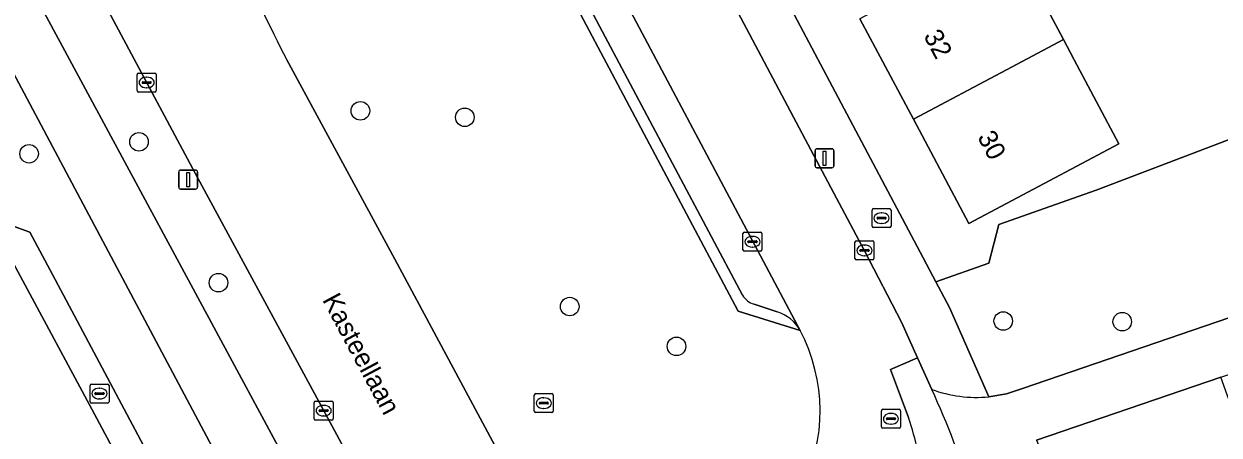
# Model space of a CAD drawing. Extents: x 157793 to 159380, y 380877 to 382313.
# Drawn here: x 158948.2 to 159011.2, y 381715 to 381736.7 of the extents above; entities that cross this region are included whole.
import ezdxf

# ---------------------------------------------------------------- set-up
doc = ezdxf.new("R2010")
doc.units = 0
for name, color, linetype in [('IMGEO_Berm_groen', 7, 'Continuous'), ('IMGEO_Boom', 7, 'Continuous'), ('IMGEO_Brandkraan', 7, 'Continuous'), ('IMGEO_Erf', 7, 'Continuous'), ('IMGEO_Fietspad_gesloten', 7, 'Continuous'), ('IMGEO_Fietspad_open', 7, 'Continuous'), ('IMGEO_Groenvoorziening', 7, 'Continuous'), ('IMGEO_Kolk', 7, 'Continuous'), ('IMGEO_Lichtmast', 7, 'Continuous'), ('IMGEO_Muur', 7, 'Continuous'), ('IMGEO_Openbare_ruimte_label', 7, 'Continuous'), ('IMGEO_Pand', 7, 'Continuous'), ('IMGEO_Pand_nummerreeks', 7, 'Continuous'), ('IMGEO_Parkeervlak_open', 7, 'Continuous'), ('IMGEO_Rijbaan_lokaal_gesloten', 7, 'Continuous'), ('IMGEO_Rijbaan_lokaal_open', 7, 'Continuous'), ('IMGEO_Rioolput', 7, 'Continuous'), ('IMGEO_Voetpad_open', 7, 'Continuous')]:
    doc.layers.add(name, color=color, linetype=linetype)

msp = doc.modelspace()

# ---------------------------------------------------------------- linework, layer by layer
at = {"layer": 'IMGEO_Berm_groen'}
for points in [[(158968.811, 381707.36), (158963.975, 381716.327), (158957.376, 381728.536), (158945.899, 381750), (158945.442, 381750.854), (158942.76, 381755.863), (158942.168, 381756.961), (158940.511, 381760.039)], [(158937.957, 381758.592), (158943.705, 381747.6), (158966.061, 381706.092)], [(158989.118, 381720.498), (158985.859, 381721.512), (158970.755, 381750)], [(158962.057, 381734.776), (158967.75, 381724.258), (158975.224, 381710.342), (158977.69, 381705.59), (158980.115, 381700.778)]]:
    msp.add_lwpolyline(points, dxfattribs=at)
for centre, radius, start, end in [((159091.759, 381800.375), 145.348, 202.06157, 206.8287), ((158980.967, 381716.224), 9.204, 333.32839, 27.66685)]:
    msp.add_arc(centre, radius, start, end, dxfattribs=at)
at = {"layer": 'IMGEO_Boom'}
for centre in [(158965.941, 381732.091), (158971.443, 381731.749), (158954.271, 381730.455), (158948.479, 381729.825), (158958.46, 381723.023), (158976.975, 381721.764), (158999.822, 381720.999), (159006.095, 381720.965), (158982.602, 381719.663)]:
    msp.add_circle(centre, 0.489, dxfattribs=at)
at = {"layer": 'IMGEO_Brandkraan'}
for p, q in [((158992.91, 381726.003), (158992.91, 381726.855)), ((158992.985, 381726.929), (158993.837, 381726.929)), ((158993.212, 381726.472), (158993.61, 381726.472)), ((158993.398, 381726.709), (158993.423, 381726.709)), ((158993.911, 381726.855), (158993.911, 381726.003)), ((158993.837, 381725.929), (158992.985, 381725.929)), ((158993.169, 381726.423), (158993.169, 381726.435)), ((158993.607, 381726.386), (158993.209, 381726.386)), ((158993.421, 381726.149), (158993.396, 381726.149)), ((158993.653, 381726.435), (158993.653, 381726.423))]:
    msp.add_line(p, q, dxfattribs=at)
for points in [[(158992.91, 381726.003), (158992.91, 381726.855)], [(158992.985, 381726.929), (158993.837, 381726.929)], [(158993.911, 381726.855), (158993.911, 381726.003)], [(158993.837, 381725.929), (158992.985, 381725.929)]]:
    msp.add_lwpolyline(points, dxfattribs=at)
for centre, radius, start, end in [((158992.987, 381726.853), 0.0765, 91.55205, 178.44795), ((158992.987, 381726.853), 0.0765, 91.55205, 178.44795), ((158993.209, 381726.432), 0.0403, 85.87752, 175.75265), ((158993.614, 381726.434), 0.0386, 1.73085, 96.63898), ((158993.835, 381726.853), 0.0765, 1.55205, 88.44795), ((158993.835, 381726.853), 0.0765, 1.55205, 88.44795), ((158992.987, 381726.005), 0.0765, 181.55205, 268.44795), ((158992.987, 381726.005), 0.0765, 181.55205, 268.44795), ((158993.206, 381726.422), 0.0366, 178.93798, 274.71019), ((158993.61, 381726.429), 0.043, 264.86636, 352.45326), ((158993.835, 381726.005), 0.0765, 271.55205, 358.44795), ((158993.835, 381726.005), 0.0765, 271.55205, 358.44795)]:
    msp.add_arc(centre, radius, start, end, dxfattribs=at)
for centre, major_axis, ratio, start_param, end_param in [((158993.397, 381726.429), (-0.387, 0.002), 0.722429, 4.712389, 7.853982), ((158993.422, 381726.429), (-0.39, 0.002), 0.717154, 1.570796, 4.712389)]:
    msp.add_ellipse(centre, major_axis=major_axis, ratio=ratio, start_param=start_param, end_param=end_param, dxfattribs=at)
at = {"layer": 'IMGEO_Erf'}
for points in [[(158961.476, 381788.79), (158982.013, 381750), (158995.444, 381724.631), (158996.272, 381723.067), (158999.055, 381724.051), (158999.594, 381726.098), (159004.721, 381727.909), (159018.798, 381733.27), (159017.087, 381736.558), (159018.893, 381737.529), (159016.213, 381742.701), (159011.306, 381740.079), (159008.418, 381745.522), (159006.043, 381750), (159005.602, 381750.832), (159002.787, 381756.139), (159000, 381761.393), (158999.975, 381761.441), (158997.161, 381766.745), (158994.324, 381772.093), (158991.51, 381777.397), (158988.692, 381782.711)], [(159000.186, 381741.153), (159002.997, 381735.854), (159003.569, 381734.776), (159005.912, 381730.358), (159003.967, 381729.319), (159000, 381727.2), (158998.017, 381726.141), (158995.085, 381731.654), (158992.268, 381736.95)], [(158956.396, 381707.73), (158951.78, 381716.344), (158947.513, 381724.307), (158941.134, 381726.767), (158930.261, 381720.9), (158928.831, 381720.128), (158928.445, 381718.593), (158931.401, 381717.693), (158932.018, 381716.536), (158935.459, 381718.371), (158936.902, 381715.665), (158937.357, 381715.907), (158939.713, 381717.163), (158942.798, 381711.375)]]:
    msp.add_lwpolyline(points, dxfattribs=at)
at = {"layer": 'IMGEO_Fietspad_gesloten'}
for points in [[(158966.061, 381706.092), (158943.705, 381747.6), (158937.957, 381758.592), (158936.244, 381761.371), (158933.713, 381765.2), (158931.077, 381769.08), (158928.533, 381767.689), (158930.753, 381764.33), (158931.349, 381763.482), (158936.457, 381754.845), (158939.072, 381750), (158947.033, 381735.237), (158967.603, 381696.522)], [(159001.569, 381714.717), (159011.283, 381718.032), (159073.424, 381739.234), (159086.803, 381743.799)], [(159073.898, 381742.496), (159000.844, 381717.436), (159000, 381717.165), (158999.064, 381717.004)]]:
    msp.add_lwpolyline(points, dxfattribs=at)
for centre, radius, start, end in [((158998.406, 381723.722), 6.75, 249.62979, 275.59049), ((158956.416, 381699.1), 43.658, 16.8508, 24.77273)]:
    msp.add_arc(centre, radius, start, end, dxfattribs=at)
at = {"layer": 'IMGEO_Fietspad_open'}
msp.add_lwpolyline([(158996.057, 381717.394), (158995.305, 381719.065), (158993.887, 381718.44), (158994.822, 381715.905)], dxfattribs=at)
for centre, radius, start, end in [((158956.416, 381699.1), 43.658, 16.8508, 24.77273), ((158981.16, 381711.093), 14.485, 4.98361, 19.40401)]:
    msp.add_arc(centre, radius, start, end, dxfattribs=at)
at = {"layer": 'IMGEO_Groenvoorziening'}
for points in [[(159074.43, 381744.804), (159068.744, 381750), (159066.909, 381751.724), (159062.417, 381750), (159053.185, 381746.457), (159042.313, 381741.602), (159031.056, 381735.642), (159030.232, 381737.299), (159024.908, 381734.474), (159019.629, 381731.673), (159018.798, 381733.27), (159004.721, 381727.909), (158999.594, 381726.098), (158999.055, 381724.051), (158996.272, 381723.067), (158996.987, 381721.716), (158999.064, 381717.004), (159000, 381717.165), (159000.844, 381717.436), (159073.898, 381742.496)], [(158967.603, 381696.522), (158947.033, 381735.237), (158945.657, 381734.578), (158945, 381732.522), (158943.595, 381728.126), (158942.832, 381727.753), (158948.524, 381725.688), (158949.708, 381723.461), (158957.704, 381708.419), (158970.074, 381684.276), (158970.578, 381683.35)]]:
    msp.add_lwpolyline(points, dxfattribs=at)
msp.add_lwpolyline([(159011.283, 381718.032), (159001.569, 381714.717), (159016.447, 381680.646), (159023.763, 381683.213)], close=True, dxfattribs=at)
at = {"layer": 'IMGEO_Kolk'}
for p, q in [((158954.25, 381734.084), (158955.102, 381734.084)), ((158954.175, 381733.158), (158954.175, 381734.01)), ((158954.434, 381733.578), (158954.434, 381733.59)), ((158954.872, 381733.541), (158954.474, 381733.541)), ((158954.477, 381733.627), (158954.875, 381733.627)), ((158954.663, 381733.864), (158954.688, 381733.864)), ((158954.918, 381733.59), (158954.918, 381733.578)), ((158955.176, 381734.01), (158955.176, 381733.158)), ((158955.102, 381733.084), (158954.25, 381733.084)), ((158954.686, 381733.304), (158954.661, 381733.304)), ((158986.103, 381724.759), (158986.103, 381725.611)), ((158986.178, 381725.685), (158987.03, 381725.685)), ((158986.405, 381725.228), (158986.803, 381725.228)), ((158986.591, 381725.465), (158986.616, 381725.465)), ((158987.104, 381725.611), (158987.104, 381724.759)), ((158992.08, 381725.227), (158992.932, 381725.227)), ((158987.03, 381724.685), (158986.178, 381724.685)), ((158986.362, 381725.179), (158986.362, 381725.191)), ((158986.8, 381725.142), (158986.402, 381725.142)), ((158986.614, 381724.905), (158986.589, 381724.905)), ((158986.846, 381725.191), (158986.846, 381725.179)), ((158992.005, 381724.301), (158992.005, 381725.153)), ((158992.264, 381724.721), (158992.264, 381724.733)), ((158992.702, 381724.684), (158992.304, 381724.684)), ((158992.307, 381724.77), (158992.705, 381724.77)), ((158992.493, 381725.007), (158992.518, 381725.007)), ((158992.748, 381724.733), (158992.748, 381724.721)), ((158993.006, 381725.153), (158993.006, 381724.301)), ((158992.932, 381724.227), (158992.08, 381724.227)), ((158992.516, 381724.447), (158992.491, 381724.447)), ((158951.766, 381717.67), (158952.618, 381717.67)), ((158951.691, 381716.744), (158951.691, 381717.596)), ((158951.95, 381717.164), (158951.95, 381717.176)), ((158952.388, 381717.127), (158951.99, 381717.127)), ((158951.993, 381717.213), (158952.391, 381717.213)), ((158952.179, 381717.45), (158952.204, 381717.45)), ((158952.434, 381717.176), (158952.434, 381717.164)), ((158952.692, 381717.596), (158952.692, 381716.744)), ((158952.618, 381716.67), (158951.766, 381716.67)), ((158952.202, 381716.89), (158952.177, 381716.89)), ((158963.503, 381715.845), (158963.503, 381716.697)), ((158963.578, 381716.771), (158964.43, 381716.771)), ((158963.991, 381716.551), (158964.016, 381716.551)), ((158964.504, 381716.697), (158964.504, 381715.845)), ((158964.43, 381715.771), (158963.578, 381715.771)), ((158963.762, 381716.265), (158963.762, 381716.277)), ((158964.2, 381716.228), (158963.802, 381716.228)), ((158963.805, 381716.314), (158964.203, 381716.314)), ((158964.014, 381715.991), (158963.989, 381715.991)), ((158964.246, 381716.277), (158964.246, 381716.265))]:
    msp.add_line(p, q, dxfattribs=at)
for points in [[(158954.25, 381734.084), (158955.102, 381734.084)], [(158954.175, 381733.158), (158954.175, 381734.01)], [(158955.176, 381734.01), (158955.176, 381733.158)], [(158955.102, 381733.084), (158954.25, 381733.084)], [(158986.103, 381724.759), (158986.103, 381725.611)], [(158986.178, 381725.685), (158987.03, 381725.685)], [(158987.104, 381725.611), (158987.104, 381724.759)], [(158992.08, 381725.227), (158992.932, 381725.227)], [(158987.03, 381724.685), (158986.178, 381724.685)], [(158992.005, 381724.301), (158992.005, 381725.153)], [(158993.006, 381725.153), (158993.006, 381724.301)], [(158992.932, 381724.227), (158992.08, 381724.227)], [(158951.766, 381717.67), (158952.618, 381717.67)], [(158951.691, 381716.744), (158951.691, 381717.596)], [(158952.692, 381717.596), (158952.692, 381716.744)], [(158952.618, 381716.67), (158951.766, 381716.67)], [(158963.503, 381715.845), (158963.503, 381716.697)], [(158963.578, 381716.771), (158964.43, 381716.771)], [(158964.504, 381716.697), (158964.504, 381715.845)], [(158964.43, 381715.771), (158963.578, 381715.771)]]:
    msp.add_lwpolyline(points, dxfattribs=at)
for centre, radius, start, end in [((158954.252, 381734.008), 0.0765, 91.55205, 178.44795), ((158954.252, 381734.008), 0.0765, 91.55205, 178.44795), ((158955.1, 381734.008), 0.0765, 1.55205, 88.44795), ((158955.1, 381734.008), 0.0765, 1.55205, 88.44795), ((158954.474, 381733.587), 0.0403, 85.87752, 175.75265), ((158954.471, 381733.577), 0.0366, 178.93798, 274.71019), ((158954.875, 381733.584), 0.043, 264.86636, 352.45326), ((158954.879, 381733.589), 0.0386, 1.73085, 96.63898), ((158954.252, 381733.16), 0.0765, 181.55205, 268.44795), ((158954.252, 381733.16), 0.0765, 181.55205, 268.44795), ((158955.1, 381733.16), 0.0765, 271.55205, 358.44795), ((158955.1, 381733.16), 0.0765, 271.55205, 358.44795), ((158986.18, 381725.609), 0.0765, 91.55205, 178.44795), ((158986.18, 381725.609), 0.0765, 91.55205, 178.44795), ((158986.402, 381725.188), 0.0403, 85.87752, 175.75265), ((158986.807, 381725.19), 0.0386, 1.73085, 96.63898), ((158987.028, 381725.609), 0.0765, 1.55205, 88.44795), ((158987.028, 381725.609), 0.0765, 1.55205, 88.44795), ((158992.082, 381725.151), 0.0765, 91.55205, 178.44795), ((158992.082, 381725.151), 0.0765, 91.55205, 178.44795), ((158992.93, 381725.151), 0.0765, 1.55205, 88.44795), ((158992.93, 381725.151), 0.0765, 1.55205, 88.44795), ((158986.18, 381724.761), 0.0765, 181.55205, 268.44795), ((158986.18, 381724.761), 0.0765, 181.55205, 268.44795), ((158986.399, 381725.178), 0.0366, 178.93798, 274.71019), ((158986.803, 381725.185), 0.043, 264.86636, 352.45326), ((158987.028, 381724.761), 0.0765, 271.55205, 358.44795), ((158987.028, 381724.761), 0.0765, 271.55205, 358.44795), ((158992.304, 381724.73), 0.0403, 85.87752, 175.75265), ((158992.301, 381724.72), 0.0366, 178.93798, 274.71019), ((158992.705, 381724.727), 0.043, 264.86636, 352.45326), ((158992.709, 381724.732), 0.0386, 1.73085, 96.63898), ((158992.082, 381724.303), 0.0765, 181.55205, 268.44795), ((158992.082, 381724.303), 0.0765, 181.55205, 268.44795), ((158992.93, 381724.303), 0.0765, 271.55205, 358.44795), ((158992.93, 381724.303), 0.0765, 271.55205, 358.44795), ((158951.768, 381717.594), 0.0765, 91.55205, 178.44795), ((158951.768, 381717.594), 0.0765, 91.55205, 178.44795), ((158952.616, 381717.594), 0.0765, 1.55205, 88.44795), ((158952.616, 381717.594), 0.0765, 1.55205, 88.44795), ((158951.99, 381717.173), 0.0403, 85.87752, 175.75265), ((158951.987, 381717.163), 0.0366, 178.93798, 274.71019), ((158952.391, 381717.17), 0.043, 264.86636, 352.45326), ((158952.395, 381717.175), 0.0386, 1.73085, 96.63898), ((158951.768, 381716.746), 0.0765, 181.55205, 268.44795), ((158951.768, 381716.746), 0.0765, 181.55205, 268.44795), ((158952.616, 381716.746), 0.0765, 271.55205, 358.44795), ((158952.616, 381716.746), 0.0765, 271.55205, 358.44795), ((158963.58, 381716.695), 0.0765, 91.55205, 178.44795), ((158963.58, 381716.695), 0.0765, 91.55205, 178.44795), ((158964.428, 381716.695), 0.0765, 1.55205, 88.44795), ((158964.428, 381716.695), 0.0765, 1.55205, 88.44795), ((158963.58, 381715.847), 0.0765, 181.55205, 268.44795), ((158963.58, 381715.847), 0.0765, 181.55205, 268.44795), ((158963.802, 381716.274), 0.0403, 85.87752, 175.75265), ((158963.799, 381716.264), 0.0366, 178.93798, 274.71019), ((158964.203, 381716.271), 0.043, 264.86636, 352.45326), ((158964.207, 381716.276), 0.0386, 1.73085, 96.63898), ((158964.428, 381715.847), 0.0765, 271.55205, 358.44795), ((158964.428, 381715.847), 0.0765, 271.55205, 358.44795)]:
    msp.add_arc(centre, radius, start, end, dxfattribs=at)
for centre, major_axis, ratio, start_param, end_param in [((158954.662, 381733.584), (-0.387, 0.002), 0.722429, 4.712389, 7.853982), ((158954.687, 381733.584), (-0.39, 0.002), 0.717154, 1.570796, 4.712389), ((158986.59, 381725.185), (-0.387, 0.002), 0.722429, 4.712389, 7.853982), ((158986.615, 381725.185), (-0.39, 0.002), 0.717154, 1.570796, 4.712389), ((158992.492, 381724.727), (-0.387, 0.002), 0.722429, 4.712389, 7.853982), ((158992.517, 381724.727), (-0.39, 0.002), 0.717154, 1.570796, 4.712389), ((158952.178, 381717.17), (-0.387, 0.002), 0.722429, 4.712389, 7.853982), ((158952.203, 381717.17), (-0.39, 0.002), 0.717154, 1.570796, 4.712389), ((158963.99, 381716.271), (-0.387, 0.002), 0.722429, 4.712389, 7.853982), ((158964.015, 381716.271), (-0.39, 0.002), 0.717154, 1.570796, 4.712389)]:
    msp.add_ellipse(centre, major_axis=major_axis, ratio=ratio, start_param=start_param, end_param=end_param, dxfattribs=at)
at = {"layer": 'IMGEO_Lichtmast'}
for p, q in [((158989.906, 381729.187), (158989.906, 381729.987)), ((158989.906, 381729.987), (158989.906, 381729.187)), ((158990.006, 381730.087), (158990.796, 381730.087)), ((158990.796, 381730.087), (158990.006, 381730.087)), ((158990.896, 381729.987), (158990.896, 381729.187)), ((158990.896, 381729.187), (158990.896, 381729.987)), ((158990.796, 381729.087), (158990.006, 381729.087)), ((158990.006, 381729.087), (158990.796, 381729.087)), ((158956.366, 381728.063), (158956.366, 381728.863)), ((158956.366, 381728.863), (158956.366, 381728.063)), ((158956.466, 381728.963), (158957.256, 381728.963)), ((158957.256, 381728.963), (158956.466, 381728.963)), ((158957.356, 381728.863), (158957.356, 381728.063)), ((158957.356, 381728.063), (158957.356, 381728.863)), ((158957.256, 381727.963), (158956.466, 381727.963)), ((158956.466, 381727.963), (158957.256, 381727.963))]:
    msp.add_line(p, q, dxfattribs=at)
for points in [[(158990.326, 381729.962), (158990.476, 381729.962), (158990.476, 381729.212), (158990.326, 381729.212), (158990.326, 381729.962)], [(158956.786, 381728.838), (158956.936, 381728.838), (158956.936, 381728.088), (158956.786, 381728.088), (158956.786, 381728.838)]]:
    msp.add_lwpolyline(points, dxfattribs=at)
for centre, start, end in [((158990.006, 381729.987), 90, 180), ((158990.006, 381729.987), 90, 180), ((158990.796, 381729.987), 0, 90), ((158990.796, 381729.987), 360, 90), ((158990.006, 381729.187), 180, 270), ((158990.006, 381729.187), 180, 270), ((158990.796, 381729.187), 270, 0), ((158990.796, 381729.187), 270, 0), ((158956.466, 381728.863), 90, 180), ((158956.466, 381728.863), 90, 180), ((158957.256, 381728.863), 0, 90), ((158957.256, 381728.863), 360, 90), ((158956.466, 381728.063), 180, 270), ((158956.466, 381728.063), 180, 270), ((158957.256, 381728.063), 270, 0), ((158957.256, 381728.063), 270, 0)]:
    msp.add_arc(centre, 0.1, start, end, dxfattribs=at)
at = {"layer": 'IMGEO_Muur'}
for points in [[(158951.78, 381716.344), (158947.513, 381724.307)], [(158951.78, 381716.344), (158956.396, 381707.73)]]:
    msp.add_lwpolyline(points, dxfattribs=at)
at = {"layer": 'IMGEO_Pand'}
for points in [[(159000.186, 381741.153), (159000, 381741.054), (158992.268, 381736.95), (158995.085, 381731.654), (159000, 381734.263), (159002.997, 381735.854)], [(159002.997, 381735.854), (159000, 381734.263), (158995.085, 381731.654), (158998.017, 381726.141), (159000, 381727.2), (159003.967, 381729.319), (159005.912, 381730.358), (159003.569, 381734.776)]]:
    msp.add_lwpolyline(points, close=True, dxfattribs=at)
at = {"layer": 'IMGEO_Parkeervlak_open'}
for points in [[(158989.118, 381720.498), (158975.571, 381746.032), (158974.292, 381748.444), (158973.468, 381750), (158966.591, 381762.964), (158963.14, 381769.511)], [(158962.799, 381766.256), (158971.42, 381750), (158971.513, 381749.812), (158972.885, 381747.228), (158974.183, 381747.917), (158974.952, 381746.469), (158973.654, 381745.78), (158986.086, 381722.362)], [(158986.69, 381721.886), (158987.911, 381721.484)]]:
    msp.add_lwpolyline(points, dxfattribs=at)
for centre, radius, start, end in [((158986.965, 381722.856), 1.008, 209.33572, 254.18244), ((158987.321, 381719.53), 2.041, 28.3098, 73.19933)]:
    msp.add_arc(centre, radius, start, end, dxfattribs=at)
at = {"layer": 'IMGEO_Rijbaan_lokaal_gesloten'}
for points in [[(158946.278, 381756.936), (158945.515, 381758.685), (158942.168, 381756.961), (158942.76, 381755.863), (158945.442, 381750.854), (158945.899, 381750), (158957.376, 381728.536), (158963.975, 381716.327), (158968.811, 381707.36)], [(159000.908, 381645.016), (159000.05, 381648.032), (159000, 381648.207), (158997.062, 381658.116), (158996.961, 381658.454), (158995.264, 381663.912), (158994.627, 381665.919), (158994.238, 381667.133), (158993.847, 381668.346), (158991.667, 381674.475), (158990.802, 381676.763), (158988.904, 381681.547), (158988.341, 381682.907), (158987.11, 381685.631), (158985.53, 381689.311), (158980.115, 381700.778), (158977.69, 381705.59), (158975.224, 381710.342), (158967.75, 381724.258), (158962.057, 381734.776)]]:
    msp.add_lwpolyline(points, dxfattribs=at)
msp.add_arc((159091.759, 381800.375), 145.348, 202.06157, 206.8287, dxfattribs=at)
at = {"layer": 'IMGEO_Rijbaan_lokaal_open'}
msp.add_lwpolyline([(158994.822, 381715.905), (158993.887, 381718.44), (158995.305, 381719.065), (158994.464, 381720.934), (158992.514, 381724.703), (158989.838, 381729.74), (158979.976, 381748.363), (158975.571, 381746.032), (158989.118, 381720.498)], dxfattribs=at)
for centre, radius, start, end in [((158980.967, 381716.224), 9.204, 333.32839, 27.66685), ((158981.16, 381711.093), 14.485, 4.98361, 19.40401)]:
    msp.add_arc(centre, radius, start, end, dxfattribs=at)
at = {"layer": 'IMGEO_Rioolput'}
for p, q in [((158975.104, 381716.242), (158975.104, 381717.094)), ((158975.179, 381717.168), (158976.031, 381717.168)), ((158976.105, 381717.094), (158976.105, 381716.242)), ((158975.363, 381716.662), (158975.363, 381716.674)), ((158975.801, 381716.625), (158975.403, 381716.625)), ((158975.406, 381716.711), (158975.804, 381716.711)), ((158975.615, 381716.388), (158975.59, 381716.388)), ((158975.592, 381716.948), (158975.617, 381716.948)), ((158975.847, 381716.674), (158975.847, 381716.662)), ((158976.031, 381716.168), (158975.179, 381716.168)), ((158993.404, 381715.416), (158993.404, 381716.268)), ((158993.479, 381716.342), (158994.331, 381716.342)), ((158993.663, 381715.836), (158993.663, 381715.848)), ((158994.101, 381715.799), (158993.703, 381715.799)), ((158993.706, 381715.885), (158994.104, 381715.885)), ((158993.892, 381716.122), (158993.917, 381716.122)), ((158994.147, 381715.848), (158994.147, 381715.836)), ((158994.405, 381716.268), (158994.405, 381715.416)), ((158994.331, 381715.342), (158993.479, 381715.342)), ((158993.915, 381715.562), (158993.89, 381715.562))]:
    msp.add_line(p, q, dxfattribs=at)
for points in [[(158975.104, 381716.242), (158975.104, 381717.094)], [(158975.179, 381717.168), (158976.031, 381717.168)], [(158976.105, 381717.094), (158976.105, 381716.242)], [(158976.031, 381716.168), (158975.179, 381716.168)], [(158993.404, 381715.416), (158993.404, 381716.268)], [(158993.479, 381716.342), (158994.331, 381716.342)], [(158994.405, 381716.268), (158994.405, 381715.416)], [(158994.331, 381715.342), (158993.479, 381715.342)]]:
    msp.add_lwpolyline(points, dxfattribs=at)
for centre, radius, start, end in [((158975.181, 381717.092), 0.0765, 91.55205, 178.44795), ((158975.181, 381717.092), 0.0765, 91.55205, 178.44795), ((158976.029, 381717.092), 0.0765, 1.55205, 88.44795), ((158976.029, 381717.092), 0.0765, 1.55205, 88.44795), ((158975.403, 381716.671), 0.0403, 85.87752, 175.75265), ((158975.4, 381716.661), 0.0366, 178.93798, 274.71019), ((158975.804, 381716.668), 0.043, 264.86636, 352.45326), ((158975.808, 381716.673), 0.0386, 1.73085, 96.63898), ((158975.181, 381716.244), 0.0765, 181.55205, 268.44795), ((158975.181, 381716.244), 0.0765, 181.55205, 268.44795), ((158976.029, 381716.244), 0.0765, 271.55205, 358.44795), ((158976.029, 381716.244), 0.0765, 271.55205, 358.44795), ((158993.481, 381716.266), 0.0765, 91.55205, 178.44795), ((158993.481, 381716.266), 0.0765, 91.55205, 178.44795), ((158993.703, 381715.845), 0.0403, 85.87752, 175.75265), ((158993.7, 381715.835), 0.0366, 178.93798, 274.71019), ((158994.104, 381715.842), 0.043, 264.86636, 352.45326), ((158994.108, 381715.847), 0.0386, 1.73085, 96.63898), ((158994.329, 381716.266), 0.0765, 1.55205, 88.44795), ((158994.329, 381716.266), 0.0765, 1.55205, 88.44795), ((158993.481, 381715.418), 0.0765, 181.55205, 268.44795), ((158993.481, 381715.418), 0.0765, 181.55205, 268.44795), ((158994.329, 381715.418), 0.0765, 271.55205, 358.44795), ((158994.329, 381715.418), 0.0765, 271.55205, 358.44795)]:
    msp.add_arc(centre, radius, start, end, dxfattribs=at)
for centre, major_axis, ratio, start_param, end_param in [((158975.591, 381716.668), (-0.387, 0.002), 0.722429, 4.712389, 7.853982), ((158975.616, 381716.668), (-0.39, 0.002), 0.717154, 1.570796, 4.712389), ((158993.891, 381715.842), (-0.387, 0.002), 0.722429, 4.712389, 7.853982), ((158993.916, 381715.842), (-0.39, 0.002), 0.717154, 1.570796, 4.712389)]:
    msp.add_ellipse(centre, major_axis=major_axis, ratio=ratio, start_param=start_param, end_param=end_param, dxfattribs=at)
at = {"layer": 'IMGEO_Voetpad_open'}
for points in [[(158918.2, 381864.943), (158918.234, 381864.879), (158930.75, 381841.271), (158932.042, 381838.833), (158954.124, 381797.18), (158955.418, 381794.741), (158956.825, 381792.086), (158959.635, 381786.74), (158964.351, 381777.87), (158978.698, 381750.776), (158979.109, 381750), (158979.976, 381748.363), (158989.838, 381729.74), (158992.514, 381724.703), (158994.464, 381720.934), (158995.305, 381719.065), (158996.057, 381717.394)], [(158999.064, 381717.004), (158996.987, 381721.716), (158996.272, 381723.067), (158995.444, 381724.631), (158982.013, 381750), (158961.476, 381788.79)], [(158963.14, 381769.511), (158961.883, 381766.733), (158970.755, 381750), (158985.859, 381721.512), (158989.118, 381720.498)], [(158986.086, 381722.362), (158973.654, 381745.78), (158974.952, 381746.469), (158974.183, 381747.917), (158972.885, 381747.228), (158971.513, 381749.812), (158971.42, 381750), (158962.799, 381766.256)], [(158987.911, 381721.484), (158986.69, 381721.886)]]:
    msp.add_lwpolyline(points, dxfattribs=at)
msp.add_lwpolyline([(158942.832, 381727.753), (158941.134, 381726.767), (158947.513, 381724.307), (158951.78, 381716.344), (158956.396, 381707.73), (158957.704, 381708.419), (158949.708, 381723.461), (158948.524, 381725.688)], close=True, dxfattribs=at)
for centre, radius, start, end in [((158986.965, 381722.856), 1.008, 209.33572, 254.18244), ((158987.321, 381719.53), 2.041, 28.3098, 73.19933), ((158998.406, 381723.722), 6.75, 249.62979, 275.59049)]:
    msp.add_arc(centre, radius, start, end, dxfattribs=at)

# ---------------------------------------------------------------- texts
at = {"layer": 'IMGEO_Openbare_ruimte_label'}
msp.add_text('Kasteellaan', height=1, rotation=298.15335, dxfattribs=at).set_placement((158963.91, 381722.121))
at = {"layer": 'IMGEO_Pand_nummerreeks'}
for s, p in [('32', (158995.6, 381736.053)), ('30', (158998.438, 381730.716))]:
    msp.add_text(s, height=1, rotation=298.00746, dxfattribs=at).set_placement(p)

doc.saveas('drawing.dxf')
